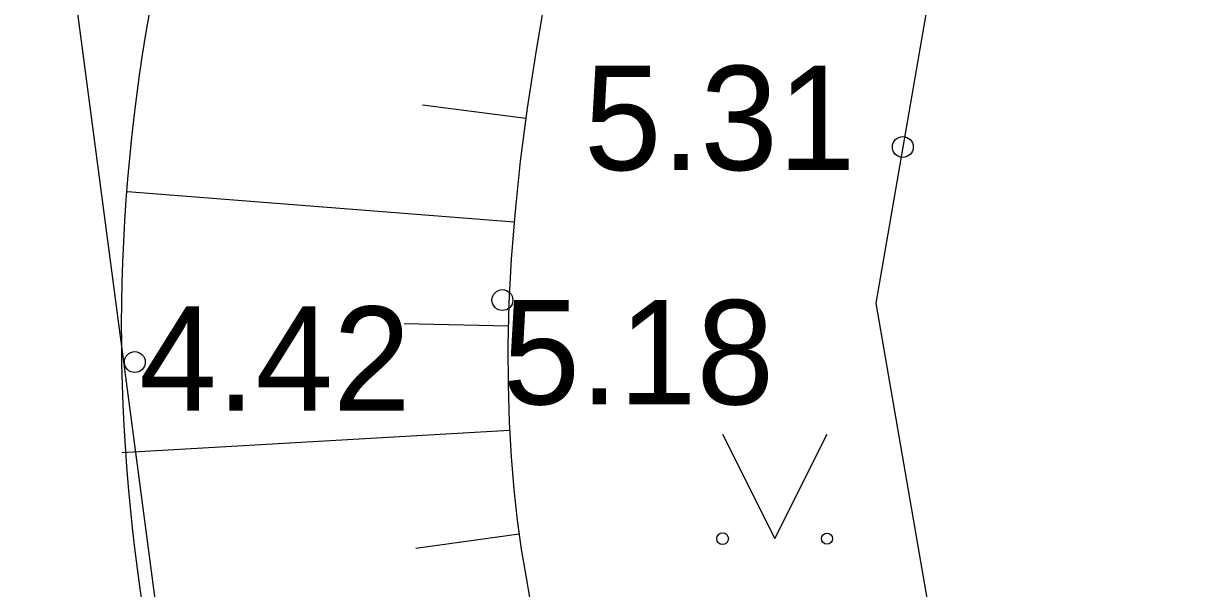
# Model space of a CAD drawing. Extents: x 519536 to 519949, y 326041 to 326519.
# Drawn here: x 519817.95 to 519823.5, y 326218.97 to 326221.68 of the extents above; entities that cross this region are included whole.
import ezdxf

# ---------------------------------------------------------------- set-up
doc = ezdxf.new("R2010")
doc.units = 0
for name, color, linetype in [('BUVE_EKAS_####_####_#', 7, 'Continuous'), ('GAZE_VADP_NEDR_####_#', 7, 'Continuous'), ('RELJ_AATZ_####_TKST_#', 7, 'Continuous'), ('RELJ_ELEM_####_####_#', 7, 'Continuous'), ('RELJ_NOGA_####_####_#', 7, 'Continuous'), ('RELJ_NOGL_####_####_#', 7, 'Continuous'), ('TERT_ELEM_####_####_#', 7, 'Continuous')]:
    doc.layers.add(name, color=color, linetype=linetype)

msp = doc.modelspace()

# ---------------------------------------------------------------- linework, layer by layer
at = {"layer": 'BUVE_EKAS_####_####_#'}
msp.add_lwpolyline([(519830.9354, 326220.3417), (519830.7632, 326221.5679), (519830.1746, 326222.8306), (519829.1384, 326223.9152), (519827.7723, 326224.6028), (519826.3124, 326224.7901), (519824.9915, 326224.5359), (519823.9247, 326223.9845), (519822.9857, 326223.0955), (519822.2911, 326221.8389), (519822.0318, 326220.3417), (519822.2911, 326218.8444), (519822.9857, 326217.5878), (519823.9247, 326216.6988), (519824.9915, 326216.1474), (519826.3124, 326215.8932), (519827.7723, 326216.0805), (519829.1384, 326216.7681), (519830.1746, 326217.8528), (519830.7632, 326219.1155), (519830.9354, 326220.3417)], dxfattribs=at)
at = {"layer": 'GAZE_VADP_NEDR_####_#'}
msp.add_lwpolyline([(519819.823, 326209.512), (519817.948, 326223.716), (519825.819, 326235.566), (519836.566, 326240.266)], dxfattribs=at)
at = {"layer": 'RELJ_ELEM_####_####_#'}
for centre in [(519822.1615, 326221.0903), (519820.2436, 326220.3565), (519818.4828, 326220.0594)]:
    msp.add_circle(centre, 0.05, dxfattribs=at)
at = {"layer": 'RELJ_NOGA_####_####_#'}
for p, q in [((519820.356, 326221.227), (519819.86, 326221.291)), ((519820.3, 326220.73), (519818.447, 326220.875)), ((519820.273, 326220.231), (519819.773, 326220.243)), ((519820.278, 326219.731), (519818.421, 326219.625)), ((519820.324, 326219.234), (519819.829, 326219.166))]:
    msp.add_line(p, q, dxfattribs=at)
msp.add_lwpolyline([(519820.451, 326221.829), (519820.403, 326221.545), (519820.362, 326221.277), (519820.329, 326221.022), (519820.304, 326220.782), (519820.286, 326220.555), (519820.275, 326220.341), (519820.27, 326220.139), (519820.271, 326219.95), (519820.276, 326219.772), (519820.286, 326219.605), (519820.299, 326219.448), (519820.315, 326219.301), (519820.334, 326219.163), (519820.355, 326219.034), (519820.377, 326218.913)], dxfattribs=at)
msp.add_lwpolyline([(519820.451, 326221.829), (519820.403, 326221.545), (519820.362, 326221.277), (519820.329, 326221.022), (519820.304, 326220.782), (519820.286, 326220.555), (519820.275, 326220.341), (519820.27, 326220.139), (519820.271, 326219.95), (519820.276, 326219.772), (519820.286, 326219.605), (519820.299, 326219.448), (519820.315, 326219.301), (519820.334, 326219.163), (519820.355, 326219.034), (519820.377, 326218.913)], dxfattribs=at)
msp.add_lwpolyline([(519820.451, 326221.829), (519820.403, 326221.545), (519820.362, 326221.277), (519820.329, 326221.022), (519820.304, 326220.782), (519820.286, 326220.555), (519820.275, 326220.341), (519820.27, 326220.139), (519820.271, 326219.95), (519820.276, 326219.772), (519820.286, 326219.605), (519820.299, 326219.448), (519820.315, 326219.301), (519820.334, 326219.163), (519820.355, 326219.034), (519820.377, 326218.913)], dxfattribs=at)
msp.add_lwpolyline([(519820.451, 326221.829), (519820.403, 326221.545), (519820.362, 326221.277), (519820.329, 326221.022), (519820.304, 326220.782), (519820.286, 326220.555), (519820.275, 326220.341), (519820.27, 326220.139), (519820.271, 326219.95), (519820.276, 326219.772), (519820.286, 326219.605), (519820.299, 326219.448), (519820.315, 326219.301), (519820.334, 326219.163), (519820.355, 326219.034), (519820.377, 326218.913)], dxfattribs=at)
msp.add_lwpolyline([(519820.451, 326221.829), (519820.403, 326221.545), (519820.362, 326221.277), (519820.329, 326221.022), (519820.304, 326220.782), (519820.286, 326220.555), (519820.275, 326220.341), (519820.27, 326220.139), (519820.271, 326219.95), (519820.276, 326219.772), (519820.286, 326219.605), (519820.299, 326219.448), (519820.315, 326219.301), (519820.334, 326219.163), (519820.355, 326219.034), (519820.377, 326218.913)], dxfattribs=at)
msp.add_lwpolyline([(519820.451, 326221.829), (519820.403, 326221.545), (519820.362, 326221.277), (519820.329, 326221.022), (519820.304, 326220.782), (519820.286, 326220.555), (519820.275, 326220.341), (519820.27, 326220.139), (519820.271, 326219.95), (519820.276, 326219.772), (519820.286, 326219.605), (519820.299, 326219.448), (519820.315, 326219.301), (519820.334, 326219.163), (519820.355, 326219.034), (519820.377, 326218.913)], dxfattribs=at)
msp.add_lwpolyline([(519820.451, 326221.829), (519820.403, 326221.545), (519820.362, 326221.277), (519820.329, 326221.022), (519820.304, 326220.782), (519820.286, 326220.555), (519820.275, 326220.341), (519820.27, 326220.139), (519820.271, 326219.95), (519820.276, 326219.772), (519820.286, 326219.605), (519820.299, 326219.448), (519820.315, 326219.301), (519820.334, 326219.163), (519820.355, 326219.034), (519820.377, 326218.913)], dxfattribs=at)
msp.add_lwpolyline([(519820.451, 326221.829), (519820.403, 326221.545), (519820.362, 326221.277), (519820.329, 326221.022), (519820.304, 326220.782), (519820.286, 326220.555), (519820.275, 326220.341), (519820.27, 326220.139), (519820.271, 326219.95), (519820.276, 326219.772), (519820.286, 326219.605), (519820.299, 326219.448), (519820.315, 326219.301), (519820.334, 326219.163), (519820.355, 326219.034), (519820.377, 326218.913)], dxfattribs=at)
msp.add_lwpolyline([(519820.451, 326221.829), (519820.403, 326221.545), (519820.362, 326221.277), (519820.329, 326221.022), (519820.304, 326220.782), (519820.286, 326220.555), (519820.275, 326220.341), (519820.27, 326220.139), (519820.271, 326219.95), (519820.276, 326219.772), (519820.286, 326219.605), (519820.299, 326219.448), (519820.315, 326219.301), (519820.334, 326219.163), (519820.355, 326219.034), (519820.377, 326218.913)], dxfattribs=at)
msp.add_lwpolyline([(519820.451, 326221.829), (519820.403, 326221.545), (519820.362, 326221.277), (519820.329, 326221.022), (519820.304, 326220.782), (519820.286, 326220.555), (519820.275, 326220.341), (519820.27, 326220.139), (519820.271, 326219.95), (519820.276, 326219.772), (519820.286, 326219.605), (519820.299, 326219.448), (519820.315, 326219.301), (519820.334, 326219.163), (519820.355, 326219.034), (519820.377, 326218.913)], dxfattribs=at)
msp.add_lwpolyline([(519820.451, 326221.829), (519820.403, 326221.545), (519820.362, 326221.277), (519820.329, 326221.022), (519820.304, 326220.782), (519820.286, 326220.555), (519820.275, 326220.341), (519820.27, 326220.139), (519820.271, 326219.95), (519820.276, 326219.772), (519820.286, 326219.605), (519820.299, 326219.448), (519820.315, 326219.301), (519820.334, 326219.163), (519820.355, 326219.034), (519820.377, 326218.913)], dxfattribs=at)
msp.add_lwpolyline([(519820.451, 326221.829), (519820.403, 326221.545), (519820.362, 326221.277), (519820.329, 326221.022), (519820.304, 326220.782), (519820.286, 326220.555), (519820.275, 326220.341), (519820.27, 326220.139), (519820.271, 326219.95), (519820.276, 326219.772), (519820.286, 326219.605), (519820.299, 326219.448), (519820.315, 326219.301), (519820.334, 326219.163), (519820.355, 326219.034), (519820.377, 326218.913)], dxfattribs=at)
msp.add_lwpolyline([(519820.451, 326221.829), (519820.403, 326221.545), (519820.362, 326221.277), (519820.329, 326221.022), (519820.304, 326220.782), (519820.286, 326220.555), (519820.275, 326220.341), (519820.27, 326220.139), (519820.271, 326219.95), (519820.276, 326219.772), (519820.286, 326219.605), (519820.299, 326219.448), (519820.315, 326219.301), (519820.334, 326219.163), (519820.355, 326219.034), (519820.377, 326218.913)], dxfattribs=at)
msp.add_lwpolyline([(519820.451, 326221.829), (519820.403, 326221.545), (519820.362, 326221.277), (519820.329, 326221.022), (519820.304, 326220.782), (519820.286, 326220.555), (519820.275, 326220.341), (519820.27, 326220.139), (519820.271, 326219.95), (519820.276, 326219.772), (519820.286, 326219.605), (519820.299, 326219.448), (519820.315, 326219.301), (519820.334, 326219.163), (519820.355, 326219.034), (519820.377, 326218.913)], dxfattribs=at)
msp.add_lwpolyline([(519820.451, 326221.829), (519820.403, 326221.545), (519820.362, 326221.277), (519820.329, 326221.022), (519820.304, 326220.782), (519820.286, 326220.555), (519820.275, 326220.341), (519820.27, 326220.139), (519820.271, 326219.95), (519820.276, 326219.772), (519820.286, 326219.605), (519820.299, 326219.448), (519820.315, 326219.301), (519820.334, 326219.163), (519820.355, 326219.034), (519820.377, 326218.913)], dxfattribs=at)
msp.add_lwpolyline([(519820.451, 326221.829), (519820.403, 326221.545), (519820.362, 326221.277), (519820.329, 326221.022), (519820.304, 326220.782), (519820.286, 326220.555), (519820.275, 326220.341), (519820.27, 326220.139), (519820.271, 326219.95), (519820.276, 326219.772), (519820.286, 326219.605), (519820.299, 326219.448), (519820.315, 326219.301), (519820.334, 326219.163), (519820.355, 326219.034), (519820.377, 326218.913)], dxfattribs=at)
msp.add_lwpolyline([(519820.451, 326221.829), (519820.403, 326221.545), (519820.362, 326221.277), (519820.329, 326221.022), (519820.304, 326220.782), (519820.286, 326220.555), (519820.275, 326220.341), (519820.27, 326220.139), (519820.271, 326219.95), (519820.276, 326219.772), (519820.286, 326219.605), (519820.299, 326219.448), (519820.315, 326219.301), (519820.334, 326219.163), (519820.355, 326219.034), (519820.377, 326218.913)], dxfattribs=at)
msp.add_lwpolyline([(519820.451, 326221.829), (519820.403, 326221.545), (519820.362, 326221.277), (519820.329, 326221.022), (519820.304, 326220.782), (519820.286, 326220.555), (519820.275, 326220.341), (519820.27, 326220.139), (519820.271, 326219.95), (519820.276, 326219.772), (519820.286, 326219.605), (519820.299, 326219.448), (519820.315, 326219.301), (519820.334, 326219.163), (519820.355, 326219.034), (519820.377, 326218.913)], dxfattribs=at)
msp.add_lwpolyline([(519820.451, 326221.829), (519820.403, 326221.545), (519820.362, 326221.277), (519820.329, 326221.022), (519820.304, 326220.782), (519820.286, 326220.555), (519820.275, 326220.341), (519820.27, 326220.139), (519820.271, 326219.95), (519820.276, 326219.772), (519820.286, 326219.605), (519820.299, 326219.448), (519820.315, 326219.301), (519820.334, 326219.163), (519820.355, 326219.034), (519820.377, 326218.913)], dxfattribs=at)
msp.add_lwpolyline([(519820.451, 326221.829), (519820.403, 326221.545), (519820.362, 326221.277), (519820.329, 326221.022), (519820.304, 326220.782), (519820.286, 326220.555), (519820.275, 326220.341), (519820.27, 326220.139), (519820.271, 326219.95), (519820.276, 326219.772), (519820.286, 326219.605), (519820.299, 326219.448), (519820.315, 326219.301), (519820.334, 326219.163), (519820.355, 326219.034), (519820.377, 326218.913)], dxfattribs=at)
msp.add_lwpolyline([(519820.451, 326221.829), (519820.403, 326221.545), (519820.362, 326221.277), (519820.329, 326221.022), (519820.304, 326220.782), (519820.286, 326220.555), (519820.275, 326220.341), (519820.27, 326220.139), (519820.271, 326219.95), (519820.276, 326219.772), (519820.286, 326219.605), (519820.299, 326219.448), (519820.315, 326219.301), (519820.334, 326219.163), (519820.355, 326219.034), (519820.377, 326218.913)], dxfattribs=at)
msp.add_lwpolyline([(519820.451, 326221.829), (519820.403, 326221.545), (519820.362, 326221.277), (519820.329, 326221.022), (519820.304, 326220.782), (519820.286, 326220.555), (519820.275, 326220.341), (519820.27, 326220.139), (519820.271, 326219.95), (519820.276, 326219.772), (519820.286, 326219.605), (519820.299, 326219.448), (519820.315, 326219.301), (519820.334, 326219.163), (519820.355, 326219.034), (519820.377, 326218.913)], dxfattribs=at)
msp.add_lwpolyline([(519820.451, 326221.829), (519820.403, 326221.545), (519820.362, 326221.277), (519820.329, 326221.022), (519820.304, 326220.782), (519820.286, 326220.555), (519820.275, 326220.341), (519820.27, 326220.139), (519820.271, 326219.95), (519820.276, 326219.772), (519820.286, 326219.605), (519820.299, 326219.448), (519820.315, 326219.301), (519820.334, 326219.163), (519820.355, 326219.034), (519820.377, 326218.913)], dxfattribs=at)
msp.add_lwpolyline([(519820.451, 326221.829), (519820.403, 326221.545), (519820.362, 326221.277), (519820.329, 326221.022), (519820.304, 326220.782), (519820.286, 326220.555), (519820.275, 326220.341), (519820.27, 326220.139), (519820.271, 326219.95), (519820.276, 326219.772), (519820.286, 326219.605), (519820.299, 326219.448), (519820.315, 326219.301), (519820.334, 326219.163), (519820.355, 326219.034), (519820.377, 326218.913)], dxfattribs=at)
msp.add_lwpolyline([(519820.451, 326221.829), (519820.403, 326221.545), (519820.362, 326221.277), (519820.329, 326221.022), (519820.304, 326220.782), (519820.286, 326220.555), (519820.275, 326220.341), (519820.27, 326220.139), (519820.271, 326219.95), (519820.276, 326219.772), (519820.286, 326219.605), (519820.299, 326219.448), (519820.315, 326219.301), (519820.334, 326219.163), (519820.355, 326219.034), (519820.377, 326218.913)], dxfattribs=at)
msp.add_lwpolyline([(519820.451, 326221.829), (519820.403, 326221.545), (519820.362, 326221.277), (519820.329, 326221.022), (519820.304, 326220.782), (519820.286, 326220.555), (519820.275, 326220.341), (519820.27, 326220.139), (519820.271, 326219.95), (519820.276, 326219.772), (519820.286, 326219.605), (519820.299, 326219.448), (519820.315, 326219.301), (519820.334, 326219.163), (519820.355, 326219.034), (519820.377, 326218.913)], dxfattribs=at)
msp.add_lwpolyline([(519820.451, 326221.829), (519820.403, 326221.545), (519820.362, 326221.277), (519820.329, 326221.022), (519820.304, 326220.782), (519820.286, 326220.555), (519820.275, 326220.341), (519820.27, 326220.139), (519820.271, 326219.95), (519820.276, 326219.772), (519820.286, 326219.605), (519820.299, 326219.448), (519820.315, 326219.301), (519820.334, 326219.163), (519820.355, 326219.034), (519820.377, 326218.913)], dxfattribs=at)
msp.add_lwpolyline([(519820.451, 326221.829), (519820.403, 326221.545), (519820.362, 326221.277), (519820.329, 326221.022), (519820.304, 326220.782), (519820.286, 326220.555), (519820.275, 326220.341), (519820.27, 326220.139), (519820.271, 326219.95), (519820.276, 326219.772), (519820.286, 326219.605), (519820.299, 326219.448), (519820.315, 326219.301), (519820.334, 326219.163), (519820.355, 326219.034), (519820.377, 326218.913)], dxfattribs=at)
msp.add_lwpolyline([(519820.451, 326221.829), (519820.403, 326221.545), (519820.362, 326221.277), (519820.329, 326221.022), (519820.304, 326220.782), (519820.286, 326220.555), (519820.275, 326220.341), (519820.27, 326220.139), (519820.271, 326219.95), (519820.276, 326219.772), (519820.286, 326219.605), (519820.299, 326219.448), (519820.315, 326219.301), (519820.334, 326219.163), (519820.355, 326219.034), (519820.377, 326218.913)], dxfattribs=at)
msp.add_lwpolyline([(519820.451, 326221.829), (519820.403, 326221.545), (519820.362, 326221.277), (519820.329, 326221.022), (519820.304, 326220.782), (519820.286, 326220.555), (519820.275, 326220.341), (519820.27, 326220.139), (519820.271, 326219.95), (519820.276, 326219.772), (519820.286, 326219.605), (519820.299, 326219.448), (519820.315, 326219.301), (519820.334, 326219.163), (519820.355, 326219.034), (519820.377, 326218.913)], dxfattribs=at)
msp.add_lwpolyline([(519820.451, 326221.829), (519820.403, 326221.545), (519820.362, 326221.277), (519820.329, 326221.022), (519820.304, 326220.782), (519820.286, 326220.555), (519820.275, 326220.341), (519820.27, 326220.139), (519820.271, 326219.95), (519820.276, 326219.772), (519820.286, 326219.605), (519820.299, 326219.448), (519820.315, 326219.301), (519820.334, 326219.163), (519820.355, 326219.034), (519820.377, 326218.913)], dxfattribs=at)
msp.add_lwpolyline([(519820.451, 326221.829), (519820.403, 326221.545), (519820.362, 326221.277), (519820.329, 326221.022), (519820.304, 326220.782), (519820.286, 326220.555), (519820.275, 326220.341), (519820.27, 326220.139), (519820.271, 326219.95), (519820.276, 326219.772), (519820.286, 326219.605), (519820.299, 326219.448), (519820.315, 326219.301), (519820.334, 326219.163), (519820.355, 326219.034), (519820.377, 326218.913)], dxfattribs=at)
msp.add_lwpolyline([(519820.451, 326221.829), (519820.403, 326221.545), (519820.362, 326221.277), (519820.329, 326221.022), (519820.304, 326220.782), (519820.286, 326220.555), (519820.275, 326220.341), (519820.27, 326220.139), (519820.271, 326219.95), (519820.276, 326219.772), (519820.286, 326219.605), (519820.299, 326219.448), (519820.315, 326219.301), (519820.334, 326219.163), (519820.355, 326219.034), (519820.377, 326218.913)], dxfattribs=at)
msp.add_lwpolyline([(519820.451, 326221.829), (519820.403, 326221.545), (519820.362, 326221.277), (519820.329, 326221.022), (519820.304, 326220.782), (519820.286, 326220.555), (519820.275, 326220.341), (519820.27, 326220.139), (519820.271, 326219.95), (519820.276, 326219.772), (519820.286, 326219.605), (519820.299, 326219.448), (519820.315, 326219.301), (519820.334, 326219.163), (519820.355, 326219.034), (519820.377, 326218.913)], dxfattribs=at)
msp.add_lwpolyline([(519820.451, 326221.829), (519820.403, 326221.545), (519820.362, 326221.277), (519820.329, 326221.022), (519820.304, 326220.782), (519820.286, 326220.555), (519820.275, 326220.341), (519820.27, 326220.139), (519820.271, 326219.95), (519820.276, 326219.772), (519820.286, 326219.605), (519820.299, 326219.448), (519820.315, 326219.301), (519820.334, 326219.163), (519820.355, 326219.034), (519820.377, 326218.913)], dxfattribs=at)
msp.add_lwpolyline([(519820.451, 326221.829), (519820.403, 326221.545), (519820.362, 326221.277), (519820.329, 326221.022), (519820.304, 326220.782), (519820.286, 326220.555), (519820.275, 326220.341), (519820.27, 326220.139), (519820.271, 326219.95), (519820.276, 326219.772), (519820.286, 326219.605), (519820.299, 326219.448), (519820.315, 326219.301), (519820.334, 326219.163), (519820.355, 326219.034), (519820.377, 326218.913)], dxfattribs=at)
msp.add_lwpolyline([(519820.451, 326221.829), (519820.403, 326221.545), (519820.362, 326221.277), (519820.329, 326221.022), (519820.304, 326220.782), (519820.286, 326220.555), (519820.275, 326220.341), (519820.27, 326220.139), (519820.271, 326219.95), (519820.276, 326219.772), (519820.286, 326219.605), (519820.299, 326219.448), (519820.315, 326219.301), (519820.334, 326219.163), (519820.355, 326219.034), (519820.377, 326218.913)], dxfattribs=at)
msp.add_lwpolyline([(519820.451, 326221.829), (519820.403, 326221.545), (519820.362, 326221.277), (519820.329, 326221.022), (519820.304, 326220.782), (519820.286, 326220.555), (519820.275, 326220.341), (519820.27, 326220.139), (519820.271, 326219.95), (519820.276, 326219.772), (519820.286, 326219.605), (519820.299, 326219.448), (519820.315, 326219.301), (519820.334, 326219.163), (519820.355, 326219.034), (519820.377, 326218.913)], dxfattribs=at)
msp.add_lwpolyline([(519820.451, 326221.829), (519820.403, 326221.545), (519820.362, 326221.277), (519820.329, 326221.022), (519820.304, 326220.782), (519820.286, 326220.555), (519820.275, 326220.341), (519820.27, 326220.139), (519820.271, 326219.95), (519820.276, 326219.772), (519820.286, 326219.605), (519820.299, 326219.448), (519820.315, 326219.301), (519820.334, 326219.163), (519820.355, 326219.034), (519820.377, 326218.913)], dxfattribs=at)
msp.add_lwpolyline([(519820.451, 326221.829), (519820.403, 326221.545), (519820.362, 326221.277), (519820.329, 326221.022), (519820.304, 326220.782), (519820.286, 326220.555), (519820.275, 326220.341), (519820.27, 326220.139), (519820.271, 326219.95), (519820.276, 326219.772), (519820.286, 326219.605), (519820.299, 326219.448), (519820.315, 326219.301), (519820.334, 326219.163), (519820.355, 326219.034), (519820.377, 326218.913)], dxfattribs=at)
msp.add_lwpolyline([(519820.451, 326221.829), (519820.403, 326221.545), (519820.362, 326221.277), (519820.329, 326221.022), (519820.304, 326220.782), (519820.286, 326220.555), (519820.275, 326220.341), (519820.27, 326220.139), (519820.271, 326219.95), (519820.276, 326219.772), (519820.286, 326219.605), (519820.299, 326219.448), (519820.315, 326219.301), (519820.334, 326219.163), (519820.355, 326219.034), (519820.377, 326218.913)], dxfattribs=at)
msp.add_lwpolyline([(519820.451, 326221.829), (519820.403, 326221.545), (519820.362, 326221.277), (519820.329, 326221.022), (519820.304, 326220.782), (519820.286, 326220.555), (519820.275, 326220.341), (519820.27, 326220.139), (519820.271, 326219.95), (519820.276, 326219.772), (519820.286, 326219.605), (519820.299, 326219.448), (519820.315, 326219.301), (519820.334, 326219.163), (519820.355, 326219.034), (519820.377, 326218.913)], dxfattribs=at)
msp.add_lwpolyline([(519820.451, 326221.829), (519820.403, 326221.545), (519820.362, 326221.277), (519820.329, 326221.022), (519820.304, 326220.782), (519820.286, 326220.555), (519820.275, 326220.341), (519820.27, 326220.139), (519820.271, 326219.95), (519820.276, 326219.772), (519820.286, 326219.605), (519820.299, 326219.448), (519820.315, 326219.301), (519820.334, 326219.163), (519820.355, 326219.034), (519820.377, 326218.913)], dxfattribs=at)
msp.add_lwpolyline([(519820.451, 326221.829), (519820.403, 326221.545), (519820.362, 326221.277), (519820.329, 326221.022), (519820.304, 326220.782), (519820.286, 326220.555), (519820.275, 326220.341), (519820.27, 326220.139), (519820.271, 326219.95), (519820.276, 326219.772), (519820.286, 326219.605), (519820.299, 326219.448), (519820.315, 326219.301), (519820.334, 326219.163), (519820.355, 326219.034), (519820.377, 326218.913)], dxfattribs=at)
msp.add_lwpolyline([(519820.451, 326221.829), (519820.403, 326221.545), (519820.362, 326221.277), (519820.329, 326221.022), (519820.304, 326220.782), (519820.286, 326220.555), (519820.275, 326220.341), (519820.27, 326220.139), (519820.271, 326219.95), (519820.276, 326219.772), (519820.286, 326219.605), (519820.299, 326219.448), (519820.315, 326219.301), (519820.334, 326219.163), (519820.355, 326219.034), (519820.377, 326218.913)], dxfattribs=at)
msp.add_lwpolyline([(519820.451, 326221.829), (519820.403, 326221.545), (519820.362, 326221.277), (519820.329, 326221.022), (519820.304, 326220.782), (519820.286, 326220.555), (519820.275, 326220.341), (519820.27, 326220.139), (519820.271, 326219.95), (519820.276, 326219.772), (519820.286, 326219.605), (519820.299, 326219.448), (519820.315, 326219.301), (519820.334, 326219.163), (519820.355, 326219.034), (519820.377, 326218.913)], dxfattribs=at)
msp.add_lwpolyline([(519820.451, 326221.829), (519820.403, 326221.545), (519820.362, 326221.277), (519820.329, 326221.022), (519820.304, 326220.782), (519820.286, 326220.555), (519820.275, 326220.341), (519820.27, 326220.139), (519820.271, 326219.95), (519820.276, 326219.772), (519820.286, 326219.605), (519820.299, 326219.448), (519820.315, 326219.301), (519820.334, 326219.163), (519820.355, 326219.034), (519820.377, 326218.913)], dxfattribs=at)
msp.add_lwpolyline([(519820.451, 326221.829), (519820.403, 326221.545), (519820.362, 326221.277), (519820.329, 326221.022), (519820.304, 326220.782), (519820.286, 326220.555), (519820.275, 326220.341), (519820.27, 326220.139), (519820.271, 326219.95), (519820.276, 326219.772), (519820.286, 326219.605), (519820.299, 326219.448), (519820.315, 326219.301), (519820.334, 326219.163), (519820.355, 326219.034), (519820.377, 326218.913)], dxfattribs=at)
at = {"layer": 'RELJ_NOGL_####_####_#'}
msp.add_spline([(519829.077, 326228.426), (519825.145, 326228.435), (519820.941, 326226.28), (519818.428, 326220.636), (519820.325, 326214.941), (519824.26, 326212.479)], degree=3, dxfattribs=at)
at = {"layer": 'TERT_ELEM_####_####_#'}
for p, q in [((519821.2984, 326219.7133), (519821.5484, 326219.2133)), ((519821.5484, 326219.2133), (519821.7984, 326219.7133))]:
    msp.add_line(p, q, dxfattribs=at)
for centre, radius in [((519821.2981, 326219.2129), 0.028), ((519821.7981, 326219.2129), 0.0263)]:
    msp.add_circle(centre, radius, dxfattribs=at)

# ---------------------------------------------------------------- texts
at = {"layer": 'RELJ_AATZ_####_TKST_#'}
for s, p in [('5.31', (519820.6338, 326220.9797)), ('5.18', (519820.2436, 326219.8565)), ('4.42', (519818.5029, 326219.8258))]:
    msp.add_text(s, height=0.5, dxfattribs=at).set_placement(p)

doc.saveas('drawing.dxf')
